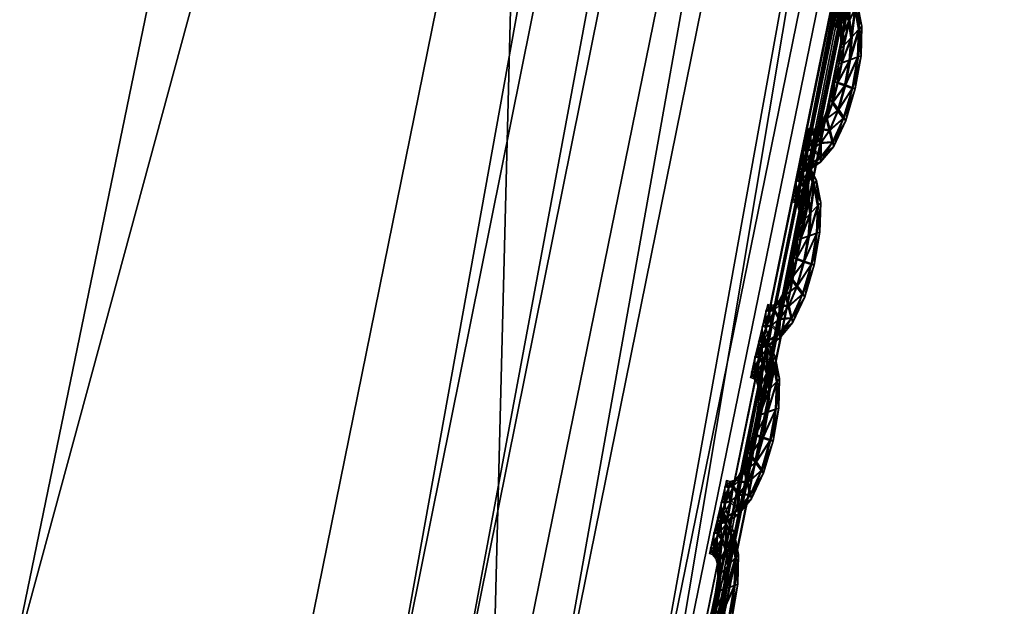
# Model space of a CAD drawing. Extents: x -7.4 to 7.4, y -11.5 to 9.8.
# Tile 346 of 469: x 6.792 to 7.11, y -2.863 to -2.673. Entities that reach past the tile are written whole.
import ezdxf

# ---------------------------------------------------------------- set-up
doc = ezdxf.new("R2010")
doc.units = 0
doc.header["$MEASUREMENT"] = 0
for name, color, linetype in [('A-FURN-3-ST', 150, 'Continuous'), ('A-FURN-3-ST-SEAM', 130, 'Continuous'), ('A-FURN-3-ST-SI', 160, 'Continuous')]:
    doc.layers.add(name, color=color, linetype=linetype)

msp = doc.modelspace()

# ---------------------------------------------------------------- meshes
at = {"layer": 'A-FURN-3-ST'}
mesh = msp.add_polyface(dxfattribs=at)
corners = [(7.22977, 2.47974, 1.00292), (7.35379, 1.23499, 1.00342), (7.0974, 1.23355, 0.61819), (6.97746, 2.47748, 0.61819), (7.36432, -0.11388, 1.00364), (7.10761, -0.11441, 0.61819), (7.23187, -1.52018, 1.00345), (6.97947, -1.51977, 0.61819), (6.94358, -2.93336, 1.00296), (6.70064, -2.932, 0.61819), (6.49747, -4.30695, 1.00243), (6.26973, -4.302, 0.61819), (2.26399, -2.9313, 0.55836), (2.16775, -1.51952, 0.55836), (3.0253, -1.51952, 0.55836), (3.10702, -2.9313, 0.55836), (2.93167, -0.11466, 0.55836), (2.84505, 1.23285, 0.55836), (2.08805, -0.11466, 0.55836), (2.77575, 2.47636, 0.55836), (2.02663, 1.23285, 0.55836), (2.45224, -5.39073, 0.55836), (2.3693, -4.27613, 0.55836), (3.15503, -4.27547, 0.55836), (4.17159, -2.9313, 0.55836), (5.25451, -2.9313, 0.55836), (4.97271, -4.28639, 0.55836), (4.06343, -4.27934, 0.55836), (3.87811, -5.41615, 0.55836), (4.60186, -5.47272, 0.55836), (6.4913, -0.11462, 0.56582), (6.37871, -1.51956, 0.56582), (5.48815, -0.11466, 0.55836), (5.42456, -1.51952, 0.55836), (6.12967, -2.93138, 0.56582), (6.47938, 1.23293, 0.56582), (6.36909, 2.47649, 0.56582), (5.45958, 1.23285, 0.55836), (5.36104, 2.47636, 0.55836), (5.74344, -4.29463, 0.56582), (4.17689, -0.11466, 0.55836), (4.20372, -1.51956, 0.55836), (4.11143, 1.23285, 0.55836), (4.02429, 2.47636, 0.55836)]
mesh.append_faces([[corners[k] for k in face] for face in [(0, 1, 2), (2, 3, 0), (4, 5, 2), (2, 1, 4), (6, 7, 5), (5, 4, 6), (8, 9, 7), (7, 6, 8), (10, 11, 9), (9, 8, 10), (24, 25, 26), (26, 27, 24), (27, 26, 29), (30, 5, 7), (7, 31, 30), (32, 30, 31), (31, 33, 32), (33, 31, 34), (34, 25, 33), (31, 7, 9), (9, 34, 31), (3, 2, 35), (35, 36, 3), (36, 35, 37), (37, 38, 36), (35, 30, 32), (32, 37, 35), (2, 5, 30), (30, 35, 2), (34, 9, 11), (11, 39, 34), (25, 34, 39), (39, 26, 25), (40, 32, 33), (33, 41, 40), (41, 33, 25), (25, 24, 41), (38, 37, 42), (42, 43, 38), (37, 32, 40), (40, 42, 37)]])
mesh.append_faces([[corners[k] for k in face] for face in [(12, 13, 14), (14, 15, 12), (16, 14, 13), (17, 16, 18), (19, 17, 20), (21, 22, 23), (22, 12, 15), (15, 23, 22), (27, 23, 15), (14, 16, 40), (15, 14, 41), (17, 19, 43), (16, 17, 42)]], dxfattribs={"vtx0": -1, "vtx1": -1, "vtx2": -1})
mesh.append_faces([[corners[k] for k in face] for face in [(15, 24, 27), (23, 27, 28)]], dxfattribs={"vtx0": -1, "vtx2": -1})
mesh.append_faces([[corners[k] for k in face] for face in [(40, 41, 14), (41, 24, 15), (43, 42, 17), (42, 40, 16)]], dxfattribs={"vtx1": -1, "vtx2": -1})
mesh = msp.add_polyface(dxfattribs=at)
corners = [(7.42329, -0.11335, 17.73472), (7.29032, -1.52059, 17.72529), (7.2887, -1.52055, 17.71875), (7.42159, -0.11343, 17.72818), (6.99958, -2.93456, 17.69562), (7.00104, -2.93481, 17.70216), (7.29305, -1.52076, 17.73624), (7.4261, -0.11318, 17.74563), (7.00286, -2.93505, 17.73015), (7.2923, -1.52068, 17.75301), (7.27821, -1.51994, 17.76499), (7.4253, -0.11322, 17.76233), (7.41066, -0.11417, 17.77427), (7.00353, -2.93522, 17.71323), (6.90828, -2.91548, 17.75491), (7.19048, -1.5147, 17.77811), (7.16159, -1.51161, 17.86532), (7.32012, -0.12072, 17.78766), (7.29174, -0.12455, 17.87437), (7.21133, -1.51619, 17.76035), (7.34141, -0.11883, 17.76993), (6.9283, -2.92042, 17.737), (6.95977, -2.92669, 17.74057), (7.24537, -1.51812, 17.76362), (7.37663, -0.11644, 17.77306), (6.98992, -2.93254, 17.74221), (6.2829, -0.14293, 18.34951), (6.17035, -1.4969, 18.34232), (6.78616, -1.4995, 18.23655), (6.9137, -0.13967, 18.24374), (6.50859, -2.86604, 18.21899), (7.42329, -0.11335, 17.72247), (7.29032, -1.52059, 17.71304), (7.29305, -1.52076, 17.70791), (7.4261, -0.11318, 17.71734), (7.00353, -2.93522, 17.68478), (7.00104, -2.93481, 17.68992), (6.78853, -2.88553, 18.02829), (7.07303, -1.50547, 18.04795), (7.20377, -0.13218, 18.05602)]
mesh.append_faces([[corners[k] for k in face] for face in [(0, 1, 2), (2, 3, 0), (4, 2, 1), (5, 1, 6), (7, 6, 1), (1, 0, 7), (8, 9, 10), (9, 11, 12), (12, 10, 9), (6, 7, 11), (11, 9, 6), (13, 6, 9), (14, 15, 16), (15, 17, 18), (18, 16, 15), (19, 20, 17), (17, 15, 19), (21, 19, 15), (22, 23, 19), (23, 24, 20), (20, 19, 23), (10, 12, 24), (24, 23, 10), (25, 10, 23), (26, 27, 28), (28, 29, 26), (30, 28, 27), (31, 32, 33), (33, 34, 31), (35, 33, 32), (36, 32, 2), (3, 2, 32), (32, 31, 3), (37, 38, 28), (29, 28, 38), (38, 39, 29), (39, 38, 16), (16, 18, 39), (16, 38, 37)]])
mesh = msp.add_polyface(dxfattribs=at)
corners = [(7.00104, -2.93481, 17.70216), (6.55327, -4.30971, 17.67581), (6.552, -4.3093, 17.66926), (6.99958, -2.93456, 17.69562), (7.00353, -2.93522, 17.71323), (6.55545, -4.31041, 17.68695), (7.29032, -1.52059, 17.72529), (7.29305, -1.52076, 17.73624), (7.27821, -1.51994, 17.76499), (6.98992, -2.93254, 17.74221), (7.00286, -2.93505, 17.73015), (7.2923, -1.52068, 17.75301), (7.16159, -1.51161, 17.86532), (6.87832, -2.90547, 17.84326), (6.90828, -2.91548, 17.75491), (7.19048, -1.5147, 17.77811), (6.9283, -2.92042, 17.737), (6.47151, -4.27741, 17.72829), (6.43989, -4.2606, 17.81793), (6.49023, -4.28561, 17.71026), (7.21133, -1.51619, 17.76035), (6.95977, -2.92669, 17.74057), (7.24537, -1.51812, 17.76362), (5.94249, -5.60189, 17.6919), (6.51761, -4.29616, 17.71418), (6.54365, -4.30592, 17.71616), (5.96319, -5.6154, 17.69421), (5.97202, -5.62121, 17.68216), (6.55481, -4.31013, 17.7041), (7.29032, -1.52059, 17.71304), (7.00104, -2.93481, 17.68992), (7.00353, -2.93522, 17.68478), (7.2887, -1.52055, 17.71875), (6.55327, -4.30971, 17.66356), (6.55545, -4.31041, 17.65843), (6.34828, -4.22685, 18.00555), (6.78853, -2.88553, 18.02829), (6.50859, -2.86604, 18.21899), (6.78616, -1.4995, 18.23655)]
mesh.append_faces([[corners[k] for k in face] for face in [(0, 1, 2), (2, 3, 0), (4, 5, 1), (1, 0, 4), (6, 0, 3), (7, 4, 0), (8, 9, 10), (11, 10, 4), (12, 13, 14), (15, 14, 16), (17, 14, 13), (13, 18, 17), (19, 16, 14), (14, 17, 19), (20, 16, 21), (22, 21, 9), (23, 24, 19), (24, 21, 16), (16, 19, 24), (25, 9, 21), (21, 24, 25), (26, 25, 24), (27, 28, 25), (28, 10, 9), (9, 25, 28), (5, 4, 10), (10, 28, 5), (29, 30, 31), (32, 3, 30), (30, 33, 34), (34, 31, 30), (3, 2, 33), (33, 30, 3), (35, 36, 37), (35, 18, 13), (13, 36, 35), (38, 37, 36), (36, 13, 12)]])
at = {"layer": 'A-FURN-3-ST-SEAM'}
mesh = msp.add_polyface(dxfattribs=at)
corners = [(7.06261, -2.67656, 17.70368), (7.0623, -2.6855, 17.70357), (7.05965, -2.68649, 17.70479), (7.0581, -2.69473, 17.70463), (7.06345, -2.685, 17.70019), (7.06012, -2.6792, 17.7049), (7.05577, -2.69386, 17.70338), (7.06056, -2.69552, 17.70338), (7.06159, -2.69572, 17.70003), (7.06368, -2.67549, 17.70034), (7.06139, -2.66993, 17.70372), (7.05708, -2.6874, 17.70349), (7.05411, -2.70017, 17.70327), (7.05585, -2.70273, 17.70448), (7.06083, -2.69531, 17.69665), (7.06258, -2.68525, 17.69684), (7.05941, -2.67384, 17.70494), (7.05775, -2.68175, 17.70361), (7.05498, -2.69341, 17.70003), (7.05624, -2.68764, 17.70011), (7.05771, -2.70519, 17.70319), (7.05854, -2.70598, 17.69981), (7.05799, -2.70495, 17.69646), (7.06289, -2.67635, 17.69695), (7.06226, -2.6684, 17.70037), (7.05957, -2.66585, 17.70372), (7.05696, -2.68262, 17.70022), (7.05355, -2.69914, 17.69988), (7.05221, -2.7054, 17.70315), (7.05312, -2.70923, 17.70433), (7.05624, -2.70239, 17.69524), (7.0585, -2.6944, 17.69539), (7.06001, -2.6862, 17.69554), (7.05806, -2.67054, 17.70494), (7.05751, -2.67768, 17.70364), (7.05692, -2.67903, 17.70026), (7.05735, -2.68719, 17.69676), (7.05605, -2.69362, 17.69665), (7.05803, -2.68155, 17.69688), (7.05415, -2.71298, 17.703), (7.05462, -2.71426, 17.69961), (7.05442, -2.71274, 17.69631), (7.05351, -2.7089, 17.69509), (7.06052, -2.67891, 17.69566), (7.06166, -2.66972, 17.69699), (7.06024, -2.66399, 17.70037), (7.0581, -2.66404, 17.70372), (7.05779, -2.67747, 17.69692), (7.05438, -2.69996, 17.69653), (7.05201, -2.70388, 17.69981), (7.05027, -2.70874, 17.70304), (7.05019, -2.71331, 17.70421), (7.05249, -2.70519, 17.69642), (7.05866, -2.66205, 17.70037), (7.05684, -2.66902, 17.70494), (7.05672, -2.67516, 17.70364), (7.05632, -2.67677, 17.7003), (7.057, -2.67492, 17.69692), (7.05977, -2.67355, 17.6957), (7.05023, -2.7178, 17.70289), (7.05035, -2.71937, 17.6995), (7.05051, -2.71755, 17.69615), (7.05059, -2.71298, 17.69497), (7.05055, -2.70853, 17.69631), (7.0598, -2.66564, 17.69699), (7.05834, -2.66383, 17.69699), (7.05751, -2.66148, 17.70037), (7.05692, -2.66346, 17.70372), (7.05846, -2.67026, 17.6957), (7.05043, -2.70693, 17.69973), (7.04849, -2.71039, 17.703), (7.04766, -2.71529, 17.70418), (7.05719, -2.66325, 17.69699), (7.05573, -2.66849, 17.70494), (7.05569, -2.67393, 17.70364), (7.05537, -2.67569, 17.7003), (7.05597, -2.67372, 17.69695), (7.04691, -2.72011, 17.70281), (7.04675, -2.7218, 17.69939), (7.04718, -2.71986, 17.69608), (7.04801, -2.71496, 17.6949), (7.04876, -2.71014, 17.69627), (7.04892, -2.70845, 17.69969), (7.05719, -2.66873, 17.6957), (7.05608, -2.66819, 17.6957), (7.0471, -2.71075, 17.70296), (7.04592, -2.71579, 17.70414), (7.05458, -2.67343, 17.70364), (7.05431, -2.6752, 17.7003), (7.05486, -2.67323, 17.69692), (7.04766, -2.70878, 17.69965), (7.04489, -2.72073, 17.70277), (7.04457, -2.72246, 17.69939), (7.04516, -2.72048, 17.69604), (7.04631, -2.71545, 17.6949), (7.04738, -2.71051, 17.69627), (7.04655, -2.70849, 17.69965), (7.04596, -2.71047, 17.70296), (7.04473, -2.71554, 17.70414), (7.04623, -2.71026, 17.69623), (7.04362, -2.72048, 17.70277), (7.04334, -2.72221, 17.69935), (7.0439, -2.72024, 17.69604), (7.04512, -2.7152, 17.6949)]
mesh.append_faces([[corners[k] for k in face] for face in [(2, 1, 0), (1, 2, 3), (0, 1, 4), (0, 5, 2), (6, 3, 2), (3, 7, 1), (8, 4, 1), (4, 9, 0), (5, 0, 10), (11, 2, 5), (3, 6, 12), (2, 11, 6), (7, 3, 13), (1, 7, 8), (4, 8, 14), (9, 4, 15), (10, 0, 9), (10, 16, 5), (5, 17, 11), (12, 6, 18), (12, 13, 3), (6, 11, 19), (13, 20, 7), (21, 8, 7), (22, 14, 8), (14, 15, 4), (15, 23, 9), (9, 24, 10), (16, 10, 25), (17, 5, 16), (11, 17, 26), (19, 18, 6), (18, 27, 12), (13, 12, 28), (26, 19, 11), (20, 13, 29), (7, 20, 21), (8, 21, 22), (14, 22, 30), (15, 14, 31), (23, 15, 32), (24, 9, 23), (25, 10, 24), (25, 33, 16), (16, 34, 17), (35, 26, 17), (18, 19, 36), (27, 18, 37), (28, 12, 27), (28, 29, 13), (19, 26, 38), (29, 39, 20), (40, 21, 20), (41, 22, 21), (42, 30, 22), (30, 31, 14), (31, 32, 15), (32, 43, 23), (23, 44, 24), (24, 45, 25), (33, 25, 46), (34, 16, 33), (17, 34, 35), (26, 35, 47), (38, 36, 19), (36, 37, 18), (37, 48, 27), (27, 49, 28), (29, 28, 50), (47, 38, 26), (39, 29, 51), (20, 39, 40), (21, 40, 41), (22, 41, 42), (30, 42, 52), (31, 30, 48), (32, 31, 37), (43, 32, 36), (44, 23, 43), (45, 24, 44), (25, 45, 53), (53, 46, 25), (46, 54, 33), (33, 55, 34), (56, 35, 34), (57, 47, 35), (36, 38, 43), (37, 36, 32), (48, 37, 31), (49, 27, 48), (50, 28, 49), (50, 51, 29), (38, 47, 58), (51, 59, 39), (60, 40, 39), (61, 41, 40), (62, 42, 41), (63, 52, 42), (52, 48, 30), (43, 58, 44), (44, 64, 45), (65, 53, 45), (46, 53, 66), (54, 46, 67), (55, 33, 54), (34, 55, 56), (35, 56, 57), (47, 57, 68), (58, 43, 38), (48, 52, 49), (49, 69, 50), (51, 50, 70), (68, 58, 47), (59, 51, 71), (39, 59, 60), (40, 60, 61), (41, 61, 62), (42, 62, 63), (52, 63, 69), (64, 44, 58), (45, 64, 65), (53, 65, 72), (72, 66, 53), (66, 67, 46), (67, 73, 54), (54, 74, 55), (56, 55, 74), (57, 56, 75), (68, 57, 76), (69, 49, 52), (70, 50, 69), (70, 71, 51), (58, 68, 64), (71, 77, 59), (78, 60, 59), (79, 61, 60), (80, 62, 61), (81, 63, 62), (82, 69, 63), (83, 65, 64), (84, 72, 65), (74, 54, 73), (74, 75, 56), (75, 76, 57), (76, 83, 68), (69, 82, 70), (71, 70, 85), (64, 68, 83), (77, 71, 86), (59, 77, 78), (60, 78, 79), (61, 79, 80), (62, 80, 81), (63, 81, 82), (65, 83, 84), (73, 87, 74), (75, 74, 87), (76, 75, 88), (83, 76, 89), (70, 82, 90), (90, 85, 70), (85, 86, 71), (86, 91, 77), (78, 77, 91), (79, 78, 92), (80, 79, 93), (81, 80, 94), (82, 81, 95), (89, 84, 83), (87, 88, 75), (88, 89, 76), (95, 90, 82), (85, 90, 96), (86, 85, 97), (91, 86, 98), (91, 92, 78), (92, 93, 79), (93, 94, 80), (94, 95, 81), (90, 95, 99), (99, 96, 90), (96, 97, 85), (97, 98, 86), (98, 100, 91), (92, 91, 100), (93, 92, 101), (94, 93, 102), (95, 94, 103), (103, 99, 95), (100, 101, 92), (101, 102, 93), (102, 103, 94)]])
mesh = msp.add_polyface(dxfattribs=at)
corners = [(7.04936, -2.73338, 17.70266), (7.04904, -2.74232, 17.70254), (7.04639, -2.74331, 17.70376), (7.04485, -2.75155, 17.70364), (7.05015, -2.74187, 17.69919), (7.04686, -2.73601, 17.70387), (7.04247, -2.75068, 17.70235), (7.0473, -2.75237, 17.70239), (7.04833, -2.75257, 17.69901), (7.05043, -2.73231, 17.69931), (7.04813, -2.72674, 17.70269), (7.04382, -2.74421, 17.70251), (7.04081, -2.75698, 17.70224), (7.04259, -2.75954, 17.70346), (7.04758, -2.75212, 17.69566), (7.04932, -2.74211, 17.69581), (7.04615, -2.73066, 17.70391), (7.04449, -2.73857, 17.70258), (7.04172, -2.75023, 17.69901), (7.04295, -2.74446, 17.69912), (7.04445, -2.76201, 17.7022), (7.04528, -2.76284, 17.69882), (7.04473, -2.76176, 17.69547), (7.04964, -2.73317, 17.69592), (7.049, -2.72522, 17.69935), (7.04627, -2.72266, 17.70269), (7.0437, -2.73944, 17.69919), (7.04029, -2.75595, 17.69889), (7.03895, -2.76222, 17.70212), (7.03986, -2.76605, 17.7033), (7.04295, -2.75925, 17.69421), (7.0452, -2.75126, 17.6944), (7.04675, -2.74302, 17.69452), (7.04481, -2.72732, 17.70395), (7.04425, -2.73449, 17.70262), (7.04366, -2.73581, 17.69923), (7.04409, -2.74401, 17.69577), (7.04275, -2.75044, 17.69566), (7.04473, -2.73836, 17.69585), (7.04085, -2.7698, 17.70201), (7.04136, -2.77112, 17.69863), (7.04113, -2.76955, 17.69528), (7.04026, -2.76572, 17.69406), (7.04722, -2.73572, 17.69463), (7.04841, -2.72654, 17.69596), (7.04695, -2.72081, 17.69935), (7.04481, -2.72081, 17.70269), (7.04453, -2.73424, 17.69589), (7.04109, -2.75677, 17.69551), (7.03875, -2.76069, 17.69878), (7.03701, -2.76556, 17.70205), (7.03693, -2.77012, 17.70323), (7.03923, -2.76197, 17.69539), (7.0454, -2.71887, 17.69935), (7.04358, -2.7258, 17.70395), (7.04346, -2.73194, 17.70266), (7.04306, -2.73359, 17.69927), (7.0437, -2.73173, 17.69592), (7.04651, -2.73037, 17.69467), (7.03697, -2.77462, 17.70186), (7.03709, -2.77618, 17.69847), (7.03725, -2.77437, 17.69513), (7.03733, -2.7698, 17.69399), (7.03729, -2.76531, 17.69532), (7.04655, -2.72246, 17.69596), (7.04509, -2.7206, 17.69596), (7.04425, -2.71825, 17.69935), (7.04366, -2.72024, 17.70269), (7.0452, -2.72703, 17.69467), (7.03713, -2.76374, 17.6987), (7.03523, -2.76716, 17.70197), (7.03436, -2.77211, 17.70315), (7.04393, -2.72003, 17.69596), (7.04247, -2.72526, 17.70395), (7.04243, -2.73074, 17.70266), (7.04212, -2.73247, 17.69927), (7.04271, -2.73054, 17.69592), (7.03365, -2.77692, 17.70178), (7.03349, -2.77861, 17.6984), (7.03392, -2.77668, 17.69505), (7.03476, -2.77178, 17.69391), (7.03551, -2.76696, 17.69528), (7.03567, -2.76522, 17.69866), (7.04393, -2.72555, 17.69467), (7.04283, -2.72497, 17.69467), (7.03385, -2.76753, 17.70197), (7.03266, -2.77256, 17.70311), (7.04132, -2.73025, 17.70266), (7.04105, -2.73201, 17.69927), (7.0416, -2.73, 17.69592), (7.0344, -2.76556, 17.69863), (7.03159, -2.7775, 17.70174), (7.03132, -2.77927, 17.69836), (7.03186, -2.77726, 17.69501), (7.03305, -2.77223, 17.69387), (7.03412, -2.76733, 17.69524), (7.03329, -2.76526, 17.69863), (7.0327, -2.76728, 17.70197), (7.03147, -2.77231, 17.70311), (7.03297, -2.76704, 17.69524), (7.03037, -2.77726, 17.70174), (7.03009, -2.77902, 17.69836), (7.03064, -2.77701, 17.69501), (7.03186, -2.77198, 17.69387)]
mesh.append_faces([[corners[k] for k in face] for face in [(2, 1, 0), (1, 2, 3), (0, 1, 4), (0, 5, 2), (6, 3, 2), (3, 7, 1), (8, 4, 1), (4, 9, 0), (5, 0, 10), (11, 2, 5), (3, 6, 12), (2, 11, 6), (7, 3, 13), (1, 7, 8), (4, 8, 14), (9, 4, 15), (10, 0, 9), (10, 16, 5), (5, 17, 11), (12, 6, 18), (12, 13, 3), (6, 11, 19), (13, 20, 7), (21, 8, 7), (22, 14, 8), (14, 15, 4), (15, 23, 9), (9, 24, 10), (16, 10, 25), (17, 5, 16), (11, 17, 26), (19, 18, 6), (18, 27, 12), (13, 12, 28), (26, 19, 11), (20, 13, 29), (7, 20, 21), (8, 21, 22), (14, 22, 30), (15, 14, 31), (23, 15, 32), (24, 9, 23), (25, 10, 24), (25, 33, 16), (16, 34, 17), (35, 26, 17), (18, 19, 36), (27, 18, 37), (28, 12, 27), (28, 29, 13), (19, 26, 38), (29, 39, 20), (40, 21, 20), (41, 22, 21), (42, 30, 22), (30, 31, 14), (31, 32, 15), (32, 43, 23), (23, 44, 24), (24, 45, 25), (33, 25, 46), (34, 16, 33), (17, 34, 35), (26, 35, 47), (38, 36, 19), (36, 37, 18), (37, 48, 27), (27, 49, 28), (29, 28, 50), (47, 38, 26), (39, 29, 51), (20, 39, 40), (21, 40, 41), (22, 41, 42), (30, 42, 52), (31, 30, 48), (32, 31, 37), (43, 32, 36), (44, 23, 43), (45, 24, 44), (25, 45, 53), (53, 46, 25), (46, 54, 33), (33, 55, 34), (56, 35, 34), (57, 47, 35), (36, 38, 43), (37, 36, 32), (48, 37, 31), (49, 27, 48), (50, 28, 49), (50, 51, 29), (38, 47, 58), (51, 59, 39), (60, 40, 39), (61, 41, 40), (62, 42, 41), (63, 52, 42), (52, 48, 30), (43, 58, 44), (44, 64, 45), (65, 53, 45), (46, 53, 66), (54, 46, 67), (55, 33, 54), (34, 55, 56), (35, 56, 57), (47, 57, 68), (58, 43, 38), (48, 52, 49), (49, 69, 50), (51, 50, 70), (68, 58, 47), (59, 51, 71), (39, 59, 60), (40, 60, 61), (41, 61, 62), (42, 62, 63), (52, 63, 69), (64, 44, 58), (45, 64, 65), (53, 65, 72), (72, 66, 53), (66, 67, 46), (67, 73, 54), (54, 74, 55), (56, 55, 74), (57, 56, 75), (68, 57, 76), (69, 49, 52), (70, 50, 69), (70, 71, 51), (58, 68, 64), (71, 77, 59), (78, 60, 59), (79, 61, 60), (80, 62, 61), (81, 63, 62), (82, 69, 63), (83, 65, 64), (84, 72, 65), (74, 54, 73), (74, 75, 56), (75, 76, 57), (76, 83, 68), (69, 82, 70), (71, 70, 85), (64, 68, 83), (77, 71, 86), (59, 77, 78), (60, 78, 79), (61, 79, 80), (62, 80, 81), (63, 81, 82), (65, 83, 84), (73, 87, 74), (75, 74, 87), (76, 75, 88), (83, 76, 89), (70, 82, 90), (90, 85, 70), (85, 86, 71), (86, 91, 77), (78, 77, 91), (79, 78, 92), (80, 79, 93), (81, 80, 94), (82, 81, 95), (89, 84, 83), (87, 88, 75), (88, 89, 76), (95, 90, 82), (85, 90, 96), (86, 85, 97), (91, 86, 98), (91, 92, 78), (92, 93, 79), (93, 94, 80), (94, 95, 81), (90, 95, 99), (99, 96, 90), (96, 97, 85), (97, 98, 86), (98, 100, 91), (92, 91, 100), (93, 92, 101), (94, 93, 102), (95, 94, 103), (103, 99, 95), (100, 101, 92), (101, 102, 93), (102, 103, 94)]])
mesh = msp.add_polyface(dxfattribs=at)
corners = [(7.0361, -2.7902, 17.70163), (7.03579, -2.79917, 17.70152), (7.03309, -2.80012, 17.70277), (7.03155, -2.80836, 17.70262), (7.03689, -2.79868, 17.69817), (7.03361, -2.79283, 17.70285), (7.02922, -2.8075, 17.70137), (7.034, -2.80918, 17.70137), (7.03507, -2.80939, 17.69798), (7.03713, -2.78912, 17.69829), (7.03488, -2.78356, 17.70171), (7.03052, -2.80103, 17.70148), (7.02755, -2.8138, 17.70121), (7.02934, -2.81635, 17.70247), (7.03428, -2.80898, 17.69463), (7.03606, -2.79893, 17.69479), (7.03286, -2.78747, 17.70292), (7.03119, -2.79538, 17.70155), (7.02847, -2.80704, 17.69798), (7.02969, -2.80127, 17.69809), (7.03119, -2.81883, 17.70117), (7.03199, -2.81969, 17.69779), (7.03147, -2.81862, 17.69444), (7.03638, -2.78999, 17.6949), (7.03571, -2.78204, 17.69832), (7.03302, -2.77944, 17.70171), (7.03045, -2.79625, 17.69817), (7.027, -2.81277, 17.69787), (7.0257, -2.81903, 17.7011), (7.0266, -2.82287, 17.70232), (7.02969, -2.81607, 17.69322), (7.03194, -2.80807, 17.69338), (7.03349, -2.79983, 17.69353), (7.03155, -2.78413, 17.70292), (7.03099, -2.79126, 17.70163), (7.0304, -2.79262, 17.69824), (7.0308, -2.80082, 17.69475), (7.02949, -2.80725, 17.69463), (7.03147, -2.79518, 17.69482), (7.02759, -2.82662, 17.70098), (7.02811, -2.82793, 17.6976), (7.02787, -2.82641, 17.69425), (7.02696, -2.82254, 17.69307), (7.03396, -2.79254, 17.69361), (7.03511, -2.78336, 17.69497), (7.03369, -2.77762, 17.69836), (7.03155, -2.77762, 17.70171), (7.03127, -2.79106, 17.6949), (7.02783, -2.81359, 17.69448), (7.02546, -2.81751, 17.69775), (7.02375, -2.82237, 17.70102), (7.02368, -2.82694, 17.7022), (7.02597, -2.81878, 17.69437), (7.03215, -2.77565, 17.69832), (7.03032, -2.78261, 17.70292), (7.03017, -2.78875, 17.70163), (7.02977, -2.79036, 17.69824), (7.03045, -2.78854, 17.6949), (7.03325, -2.78718, 17.69368), (7.02368, -2.83144, 17.70087), (7.02383, -2.833, 17.69745), (7.02395, -2.83118, 17.69414), (7.02403, -2.82662, 17.69296), (7.02403, -2.82212, 17.69429), (7.03329, -2.77923, 17.69497), (7.03183, -2.77742, 17.69497), (7.03099, -2.77503, 17.69832), (7.0304, -2.77701, 17.70171), (7.03194, -2.78385, 17.69368), (7.02387, -2.82056, 17.69771), (7.02197, -2.82398, 17.70098), (7.0211, -2.82888, 17.70212), (7.03068, -2.7768, 17.69497), (7.02918, -2.78207, 17.70292), (7.02918, -2.78752, 17.70163), (7.02886, -2.78929, 17.69824), (7.02945, -2.78731, 17.6949), (7.02039, -2.8337, 17.70079), (7.02019, -2.83543, 17.69737), (7.02067, -2.83345, 17.69406), (7.0215, -2.82855, 17.69288), (7.02225, -2.82373, 17.69425), (7.02241, -2.82204, 17.69764), (7.03068, -2.78232, 17.69368), (7.02957, -2.78178, 17.69368), (7.02059, -2.82434, 17.70095), (7.0194, -2.82938, 17.70212), (7.02807, -2.78702, 17.70163), (7.02779, -2.78879, 17.69824), (7.02835, -2.78681, 17.6949), (7.02114, -2.82237, 17.69764), (7.01833, -2.83432, 17.70076), (7.01806, -2.83605, 17.69733), (7.01861, -2.83407, 17.69402), (7.01979, -2.82904, 17.69285), (7.02087, -2.8241, 17.69421), (7.02004, -2.82204, 17.69764), (7.01944, -2.82406, 17.70095), (7.01822, -2.82908, 17.70209), (7.01972, -2.82381, 17.69421), (7.01711, -2.83403, 17.70072), (7.01683, -2.8358, 17.69733), (7.01738, -2.83383, 17.69402), (7.01861, -2.82876, 17.69285)]
mesh.append_faces([[corners[k] for k in face] for face in [(2, 1, 0), (1, 2, 3), (0, 1, 4), (0, 5, 2), (6, 3, 2), (3, 7, 1), (8, 4, 1), (4, 9, 0), (5, 0, 10), (11, 2, 5), (3, 6, 12), (2, 11, 6), (7, 3, 13), (1, 7, 8), (4, 8, 14), (9, 4, 15), (10, 0, 9), (10, 16, 5), (5, 17, 11), (12, 6, 18), (12, 13, 3), (6, 11, 19), (13, 20, 7), (21, 8, 7), (22, 14, 8), (14, 15, 4), (15, 23, 9), (9, 24, 10), (16, 10, 25), (17, 5, 16), (11, 17, 26), (19, 18, 6), (18, 27, 12), (13, 12, 28), (26, 19, 11), (20, 13, 29), (7, 20, 21), (8, 21, 22), (14, 22, 30), (15, 14, 31), (23, 15, 32), (24, 9, 23), (25, 10, 24), (25, 33, 16), (16, 34, 17), (35, 26, 17), (18, 19, 36), (27, 18, 37), (28, 12, 27), (28, 29, 13), (19, 26, 38), (29, 39, 20), (40, 21, 20), (41, 22, 21), (42, 30, 22), (30, 31, 14), (31, 32, 15), (32, 43, 23), (23, 44, 24), (24, 45, 25), (33, 25, 46), (34, 16, 33), (17, 34, 35), (26, 35, 47), (38, 36, 19), (36, 37, 18), (37, 48, 27), (27, 49, 28), (29, 28, 50), (47, 38, 26), (39, 29, 51), (20, 39, 40), (21, 40, 41), (22, 41, 42), (30, 42, 52), (31, 30, 48), (32, 31, 37), (43, 32, 36), (44, 23, 43), (45, 24, 44), (25, 45, 53), (53, 46, 25), (46, 54, 33), (33, 55, 34), (56, 35, 34), (57, 47, 35), (36, 38, 43), (37, 36, 32), (48, 37, 31), (49, 27, 48), (50, 28, 49), (50, 51, 29), (38, 47, 58), (51, 59, 39), (60, 40, 39), (61, 41, 40), (62, 42, 41), (63, 52, 42), (52, 48, 30), (43, 58, 44), (44, 64, 45), (65, 53, 45), (46, 53, 66), (54, 46, 67), (55, 33, 54), (34, 55, 56), (35, 56, 57), (47, 57, 68), (58, 43, 38), (48, 52, 49), (49, 69, 50), (51, 50, 70), (68, 58, 47), (59, 51, 71), (39, 59, 60), (40, 60, 61), (41, 61, 62), (42, 62, 63), (52, 63, 69), (64, 44, 58), (45, 64, 65), (53, 65, 72), (72, 66, 53), (66, 67, 46), (67, 73, 54), (54, 74, 55), (56, 55, 74), (57, 56, 75), (68, 57, 76), (69, 49, 52), (70, 50, 69), (70, 71, 51), (58, 68, 64), (71, 77, 59), (78, 60, 59), (79, 61, 60), (80, 62, 61), (81, 63, 62), (82, 69, 63), (83, 65, 64), (84, 72, 65), (74, 54, 73), (74, 75, 56), (75, 76, 57), (76, 83, 68), (69, 82, 70), (71, 70, 85), (64, 68, 83), (77, 71, 86), (59, 77, 78), (60, 78, 79), (61, 79, 80), (62, 80, 81), (63, 81, 82), (65, 83, 84), (73, 87, 74), (75, 74, 87), (76, 75, 88), (83, 76, 89), (70, 82, 90), (90, 85, 70), (85, 86, 71), (86, 91, 77), (78, 77, 91), (79, 78, 92), (80, 79, 93), (81, 80, 94), (82, 81, 95), (89, 84, 83), (87, 88, 75), (88, 89, 76), (95, 90, 82), (85, 90, 96), (86, 85, 97), (91, 86, 98), (91, 92, 78), (92, 93, 79), (93, 94, 80), (94, 95, 81), (90, 95, 99), (99, 96, 90), (96, 97, 85), (97, 98, 86), (98, 100, 91), (92, 91, 100), (93, 92, 101), (94, 93, 102), (95, 94, 103), (103, 99, 95), (100, 101, 92), (101, 102, 93), (102, 103, 94)]])
mesh = msp.add_polyface(dxfattribs=at)
corners = [(7.0228, -2.84705, 17.70064), (7.02249, -2.85599, 17.70053), (7.01984, -2.85694, 17.70174), (7.0183, -2.86522, 17.70159), (7.02364, -2.85554, 17.69714), (7.02031, -2.84964, 17.70186), (7.01596, -2.86431, 17.70034), (7.02075, -2.86604, 17.70034), (7.02177, -2.86625, 17.69699), (7.02387, -2.84598, 17.6973), (7.02158, -2.84038, 17.70068), (7.01727, -2.85785, 17.70045), (7.0143, -2.87062, 17.70022), (7.01604, -2.87321, 17.70144), (7.02102, -2.8658, 17.69361), (7.02276, -2.85579, 17.6938), (7.0196, -2.84429, 17.7019), (7.01794, -2.8522, 17.70057), (7.01521, -2.86386, 17.69699), (7.01643, -2.85809, 17.69707), (7.0179, -2.87568, 17.70015), (7.01873, -2.8765, 17.69676), (7.01817, -2.87544, 17.69342), (7.02308, -2.8468, 17.69391), (7.02245, -2.83885, 17.69733), (7.01976, -2.83626, 17.70068), (7.01715, -2.85307, 17.69718), (7.01374, -2.86954, 17.69688), (7.01244, -2.87585, 17.70011), (7.01331, -2.87968, 17.70129), (7.01643, -2.87288, 17.6922), (7.01869, -2.86489, 17.69235), (7.02023, -2.85665, 17.6925), (7.0183, -2.84095, 17.7019), (7.01774, -2.84808, 17.7006), (7.01715, -2.84944, 17.69722), (7.01754, -2.85759, 17.69372), (7.01624, -2.86407, 17.69361), (7.01822, -2.85195, 17.69383), (7.01434, -2.88347, 17.69996), (7.01481, -2.88475, 17.69657), (7.01461, -2.88323, 17.69326), (7.0137, -2.87935, 17.69205), (7.02071, -2.84936, 17.69262), (7.02185, -2.84017, 17.69395), (7.02043, -2.8344, 17.69733), (7.0183, -2.8344, 17.70068), (7.01798, -2.84787, 17.69387), (7.01458, -2.8704, 17.69349), (7.0122, -2.87428, 17.69676), (7.01046, -2.87914, 17.69999), (7.01038, -2.88376, 17.70117), (7.01271, -2.8756, 17.69338), (7.01889, -2.83247, 17.69733), (7.01707, -2.83939, 17.7019), (7.01691, -2.84553, 17.7006), (7.01651, -2.84717, 17.69726), (7.01719, -2.84532, 17.69387), (7.02, -2.84396, 17.69265), (7.01042, -2.88825, 17.69984), (7.01054, -2.88981, 17.69646), (7.01069, -2.888, 17.69311), (7.01077, -2.88343, 17.69193), (7.01073, -2.87894, 17.6933), (7.02004, -2.83605, 17.69395), (7.01857, -2.83419, 17.69395), (7.01774, -2.83184, 17.69733), (7.01715, -2.83378, 17.70068), (7.01865, -2.84062, 17.69265), (7.01062, -2.87733, 17.69669), (7.00872, -2.88079, 17.69996), (7.00785, -2.8857, 17.70114), (7.01742, -2.83358, 17.69395), (7.01592, -2.83885, 17.7019), (7.01592, -2.84433, 17.7006), (7.0156, -2.84606, 17.69726), (7.0162, -2.84408, 17.69391), (7.0071, -2.89051, 17.69977), (7.00694, -2.89221, 17.69635), (7.00737, -2.89026, 17.69304), (7.00824, -2.88536, 17.69186), (7.00899, -2.88054, 17.69322), (7.00915, -2.87881, 17.69665), (7.01742, -2.8391, 17.69265), (7.01632, -2.83856, 17.69265), (7.00733, -2.88112, 17.69996), (7.00615, -2.88614, 17.7011), (7.01481, -2.84379, 17.7006), (7.01453, -2.84557, 17.69726), (7.01509, -2.84358, 17.69387), (7.00789, -2.87914, 17.69661), (7.00508, -2.89109, 17.69973), (7.0048, -2.89283, 17.69635), (7.00535, -2.89084, 17.693), (7.00654, -2.88581, 17.69186), (7.00761, -2.88087, 17.69322), (7.00678, -2.87886, 17.69661), (7.00618, -2.88083, 17.69992), (7.00496, -2.88586, 17.7011), (7.00646, -2.88059, 17.69319), (7.00385, -2.89084, 17.69973), (7.00357, -2.89258, 17.69631), (7.00413, -2.89059, 17.693), (7.00535, -2.88553, 17.69186)]
mesh.append_faces([[corners[k] for k in face] for face in [(2, 1, 0), (1, 2, 3), (0, 1, 4), (0, 5, 2), (6, 3, 2), (3, 7, 1), (8, 4, 1), (4, 9, 0), (5, 0, 10), (11, 2, 5), (3, 6, 12), (2, 11, 6), (7, 3, 13), (1, 7, 8), (4, 8, 14), (9, 4, 15), (10, 0, 9), (10, 16, 5), (5, 17, 11), (12, 6, 18), (12, 13, 3), (6, 11, 19), (13, 20, 7), (21, 8, 7), (22, 14, 8), (14, 15, 4), (15, 23, 9), (9, 24, 10), (16, 10, 25), (17, 5, 16), (11, 17, 26), (19, 18, 6), (18, 27, 12), (13, 12, 28), (26, 19, 11), (20, 13, 29), (7, 20, 21), (8, 21, 22), (14, 22, 30), (15, 14, 31), (23, 15, 32), (24, 9, 23), (25, 10, 24), (25, 33, 16), (16, 34, 17), (35, 26, 17), (18, 19, 36), (27, 18, 37), (28, 12, 27), (28, 29, 13), (19, 26, 38), (29, 39, 20), (40, 21, 20), (41, 22, 21), (42, 30, 22), (30, 31, 14), (31, 32, 15), (32, 43, 23), (23, 44, 24), (24, 45, 25), (33, 25, 46), (34, 16, 33), (17, 34, 35), (26, 35, 47), (38, 36, 19), (36, 37, 18), (37, 48, 27), (27, 49, 28), (29, 28, 50), (47, 38, 26), (39, 29, 51), (20, 39, 40), (21, 40, 41), (22, 41, 42), (30, 42, 52), (31, 30, 48), (32, 31, 37), (43, 32, 36), (44, 23, 43), (45, 24, 44), (25, 45, 53), (53, 46, 25), (46, 54, 33), (33, 55, 34), (56, 35, 34), (57, 47, 35), (36, 38, 43), (37, 36, 32), (48, 37, 31), (49, 27, 48), (50, 28, 49), (50, 51, 29), (38, 47, 58), (51, 59, 39), (60, 40, 39), (61, 41, 40), (62, 42, 41), (63, 52, 42), (52, 48, 30), (43, 58, 44), (44, 64, 45), (65, 53, 45), (46, 53, 66), (54, 46, 67), (55, 33, 54), (34, 55, 56), (35, 56, 57), (47, 57, 68), (58, 43, 38), (48, 52, 49), (49, 69, 50), (51, 50, 70), (68, 58, 47), (59, 51, 71), (39, 59, 60), (40, 60, 61), (41, 61, 62), (42, 62, 63), (52, 63, 69), (64, 44, 58), (45, 64, 65), (53, 65, 72), (72, 66, 53), (66, 67, 46), (67, 73, 54), (54, 74, 55), (56, 55, 74), (57, 56, 75), (68, 57, 76), (69, 49, 52), (70, 50, 69), (70, 71, 51), (58, 68, 64), (71, 77, 59), (78, 60, 59), (79, 61, 60), (80, 62, 61), (81, 63, 62), (82, 69, 63), (83, 65, 64), (84, 72, 65), (74, 54, 73), (74, 75, 56), (75, 76, 57), (76, 83, 68), (69, 82, 70), (71, 70, 85), (64, 68, 83), (77, 71, 86), (59, 77, 78), (60, 78, 79), (61, 79, 80), (62, 80, 81), (63, 81, 82), (65, 83, 84), (73, 87, 74), (75, 74, 87), (76, 75, 88), (83, 76, 89), (70, 82, 90), (90, 85, 70), (85, 86, 71), (86, 91, 77), (78, 77, 91), (79, 78, 92), (80, 79, 93), (81, 80, 94), (82, 81, 95), (89, 84, 83), (87, 88, 75), (88, 89, 76), (95, 90, 82), (85, 90, 96), (86, 85, 97), (91, 86, 98), (91, 92, 78), (92, 93, 79), (93, 94, 80), (94, 95, 81), (90, 95, 99), (99, 96, 90), (96, 97, 85), (97, 98, 86), (98, 100, 91), (92, 91, 100), (93, 92, 101), (94, 93, 102), (95, 94, 103), (103, 99, 95), (100, 101, 92), (101, 102, 93), (102, 103, 94)]])
at = {"layer": 'A-FURN-3-ST-SI'}
mesh = msp.add_polyface(dxfattribs=at)
corners = [(6.55643, -4.31075, 17.38988), (6.55545, -4.31041, 17.65843), (5.97253, -5.62158, 17.63625), (7.00472, -2.93542, 17.41571), (7.00353, -2.93522, 17.68478), (6.55659, -4.31078, 11.4994), (7.00488, -2.93542, 11.52138), (5.97332, -5.62204, 17.36816), (7.4261, -0.11318, 17.71734), (7.4274, -0.1131, 17.44757), (7.4168, 1.23713, 17.43647), (7.4276, -0.11309, 11.5485), (7.29432, -1.5208, 17.43833), (7.29305, -1.52076, 17.70791), (7.29451, -1.5208, 11.54063), (6.55536, -4.31061, 7.25858), (5.97344, -5.62211, 11.48092), (7.00365, -2.93534, 7.27178), (6.54678, -4.30963, 2.97375), (6.99506, -2.93476, 2.97816), (5.97221, -5.62191, 7.24751), (7.42637, -0.11309, 7.28805), (7.41577, 1.23705, 7.28239), (7.41779, -0.11334, 2.98356), (7.40718, 1.23643, 2.9817), (7.29329, -1.5208, 7.28334), (7.2847, -1.52059, 2.98201), (7.36432, -0.11388, 1.00364), (7.35379, 1.23499, 1.00342), (6.94358, -2.93336, 1.00296), (7.23187, -1.52018, 1.00345), (6.49747, -4.30695, 1.00243), (5.96362, -5.6205, 2.97006)]
mesh.append_faces([[corners[k] for k in face] for face in [(0, 1, 2), (1, 0, 3), (3, 4, 1), (0, 5, 6), (6, 3, 0), (5, 0, 7), (8, 9, 10), (10, 9, 11), (4, 3, 12), (12, 13, 4), (13, 12, 9), (9, 8, 13), (12, 14, 11), (11, 9, 12), (3, 6, 14), (14, 12, 3), (15, 5, 16), (5, 15, 17), (17, 6, 5), (15, 18, 19), (19, 17, 15), (18, 15, 20), (11, 21, 22), (21, 23, 24), (24, 22, 21), (6, 17, 25), (25, 14, 6), (14, 25, 21), (21, 11, 14), (25, 26, 23), (23, 21, 25), (17, 19, 26), (26, 25, 17), (23, 27, 28), (28, 24, 23), (19, 29, 30), (30, 26, 19), (26, 30, 27), (27, 23, 26), (31, 18, 32), (18, 31, 29), (29, 19, 18)]])

doc.saveas('drawing.dxf')
